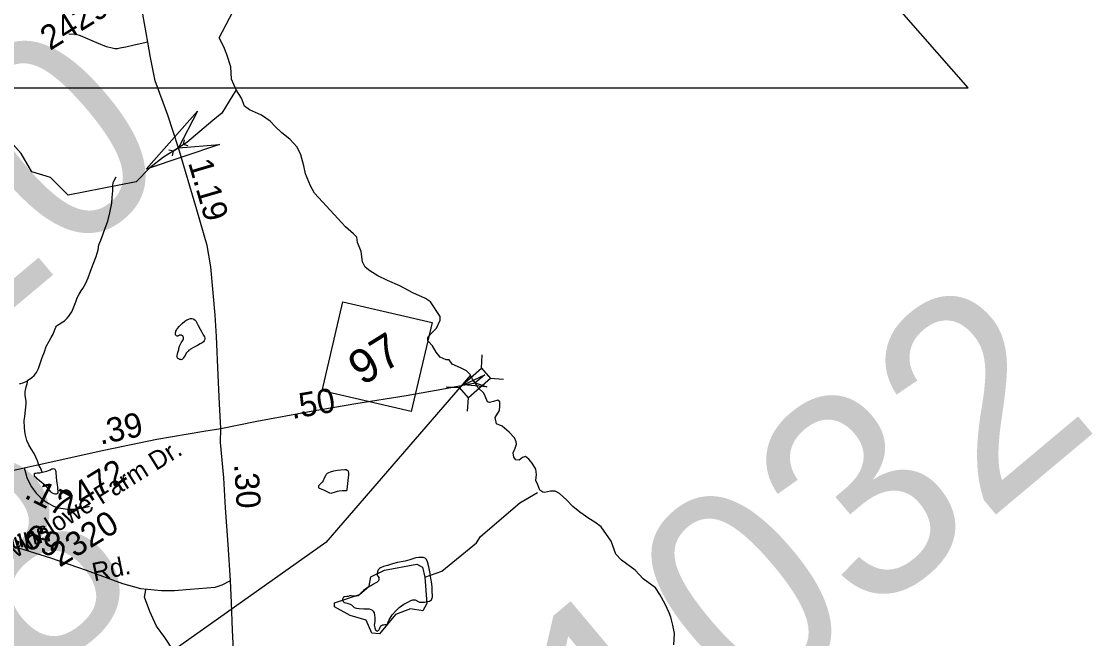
# Model space of a CAD drawing. Extents: x 2001466 to 31450019, y -30647475 to 847247.
# Drawn here: x 2214393 to 2225431, y 756921 to 763287 of the extents above; entities that cross this region are included whole.
import ezdxf

# ---------------------------------------------------------------- set-up
doc = ezdxf.new("R2010")
doc.units = 0
for name, color, linetype in [('Exist Boundary Political CountyLine', 7, 'Continuous'), ('Exist Hydrographic Creek Single Shore', 7, 'Continuous'), ('Exist Hydrographic Misc Water Feature', 7, 'Continuous'), ('Exist Road Non-System Type 51', 7, 'Continuous'), ('Exist Road Primary NC Attributed', 7, 'Continuous'), ('Exist Road Primary NC Service Mileage Hundredths English Label', 7, 'Continuous'), ('Exist Road Primary NC Shield CELL', 7, 'Continuous'), ('Exist Road Primary NC Shield Number Label', 7, 'Continuous'), ('Exist Road Primary NC Structure Standard Bridge CELL', 7, 'Continuous'), ('Exist Road Secondary Mileage Hundredths English Label', 7, 'Continuous'), ('Exist Road Secondary Structure Culvert Attributed CELL', 7, 'Continuous'), ('Exist Road Secondary Structure Culvert CELL', 7, 'Continuous'), ('Exist Road Secondary Structure Culvert Number Label', 7, 'Continuous'), ('Exist Road Secondary Structure Standard Bridge Attributed CELL', 7, 'Continuous'), ('Exist Road Secondary Structure Standard Bridge Number Label', 7, 'Continuous'), ('Exist Road Secondary Type 41 Attributed', 7, 'Continuous'), ('Exist Road Secondary Type 51 Attributed', 7, 'Continuous'), ('Exist Road Secondary Type 51 Label', 7, 'Continuous'), ('Exist Road Secondary Type 51 Number Label', 7, 'Continuous'), ('Exist Utilities Electrical Transmission Line', 7, 'Continuous'), ('Map Preparation Inset Cut Line', 7, 'Continuous')]:
    doc.layers.add(name, color=color, linetype=linetype)

msp = doc.modelspace()

# ---------------------------------------------------------------- linework, layer by layer
at = {"layer": 'Exist Boundary Political CountyLine'}
for points in [[(2219490, 758949), (2219474, 758992), (2219419, 759051), (2219346, 759113), (2219288, 759136), (2219273, 759201), (2219319, 759274), (2219323, 759317), (2219323, 759363), (2219303, 759379), (2219257, 759367), (2219215, 759355), (2219195, 759363), (2219172, 759421), (2219157, 759452), (2219095, 759510), (2219088, 759529), (2219041, 759598), (2219018, 759644), (2218980, 759683), (2218918, 759714), (2218833, 759752), (2218802, 759795), (2218768, 759795), (2218706, 759822), (2218668, 759876), (2218629, 759941), (2218579, 759991), (2218579, 760022), (2218606, 760057), (2218670, 760124), (2218708, 760205), (2218708, 760244), (2218608, 760394), (2218558, 760429), (2218427, 760487), (2218292, 760560), (2218165, 760614), (2218065, 760664), (2217984, 760714), (2217934, 760753), (2217907, 760807), (2217895, 760915), (2217857, 761007), (2217849, 761061), (2217814, 761096), (2217733, 761169), (2217656, 761250), (2217412, 761514), (2217373, 761591), (2217319, 761715), (2217304, 761796), (2217273, 761911), (2217234, 761988), (2217157, 762073), (2217077, 762139), (2217007, 762204), (2216957, 762258), (2216865, 762320), (2216743, 762376), (2216693, 762414), (2216659, 762495), (2216605, 762580), (2216558, 762692), (2216551, 762819), (2216508, 762946), (2216477, 763023), (2216431, 763116), (2216610, 763457)], [(2221114, 756858), (2221122, 756973), (2221106, 757060), (2221085, 757142), (2221066, 757187), (2221027, 757277), (2220973, 757377), (2220927, 757445), (2220798, 757536), (2220716, 757626), (2220575, 757728), (2220517, 757790), (2220471, 757926), (2220366, 758072), (2220302, 758122), (2220240, 758161), (2220147, 758225), (2220075, 758282), (2220009, 758352), (2219939, 758416), (2219893, 758442), (2219845, 758442), (2219784, 758426), (2219766, 758430), (2219735, 758453), (2219713, 758505), (2219692, 758550), (2219699, 758613), (2219694, 758668), (2219655, 758730), (2219621, 758772), (2219586, 758799), (2219556, 758787), (2219521, 758760), (2219486, 758764), (2219467, 758791), (2219459, 758837), (2219479, 758884), (2219494, 758926), (2219490, 758949)]]:
    msp.add_lwpolyline(points, dxfattribs=at)
at = {"layer": 'Exist Hydrographic Creek Single Shore'}
msp.add_lwpolyline([(2216605, 762580), (2216571, 762525), (2216457, 762340), (2216366, 762263), (2216096, 762037), (2216010, 761983), (2215858, 761886), (2215715, 761775), (2215574, 761633), (2214876, 761494), (2214691, 761678), (2214499, 761734), (2214389, 761923), (2214197, 762141), (2214130, 762165), (2213613, 762162), (2211805, 762291), (2211437, 762414), (2211302, 762477)], dxfattribs=at)
at = {"layer": 'Exist Hydrographic Misc Water Feature'}
for points in [[(2214459, 759585), (2214477, 759597), (2214501, 759613), (2214525, 759635), (2214537, 759651), (2214549, 759665), (2214558, 759686), (2214568, 759706), (2214588, 759769), (2214608, 759820), (2214630, 759878), (2214649, 759932), (2214680, 759990), (2214700, 760026), (2214720, 760060), (2214734, 760098), (2214747, 760134), (2214753, 760144), (2214763, 760153), (2214781, 760165), (2214819, 760189), (2214835, 760199), (2214851, 760213), (2214865, 760227), (2214881, 760245), (2214896, 760266), (2214912, 760292), (2214932, 760342), (2214952, 760394), (2214967, 760434), (2214987, 760474), (2215007, 760506), (2215027, 760532), (2215054, 760579), (2215082, 760642), (2215105, 760711), (2215133, 760783), (2215162, 760861), (2215172, 760897), (2215182, 760931), (2215191, 760981), (2215211, 761029), (2215235, 761094), (2215256, 761154), (2215282, 761226), (2215303, 761312), (2215323, 761412), (2215328, 761470), (2215333, 761538), (2215336, 761552), (2215335, 761588), (2215335, 761602), (2215337, 761614), (2215339, 761626), (2215345, 761638), (2215369, 761684)], [(2216235, 760113), (2216252, 760081), (2216267, 760053), (2216278, 760033), (2216281, 760019), (2216282, 760011), (2216280, 759999), (2216276, 759991), (2216270, 759983), (2216256, 759973), (2216234, 759961), (2216206, 759943), (2216173, 759927), (2216136, 759906), (2216129, 759900), (2216119, 759896), (2216111, 759886), (2216104, 759880), (2216091, 759864), (2216081, 759842), (2216065, 759822), (2216061, 759812), (2216055, 759806), (2216051, 759804), (2216045, 759800), (2216039, 759797), (2216035, 759798), (2216029, 759799), (2216023, 759799), (2216019, 759801), (2216013, 759805), (2216005, 759811), (2216001, 759815), (2215997, 759823), (2215997, 759827), (2215995, 759835), (2215997, 759841), (2216003, 759871), (2216013, 759903), (2216014, 759913), (2216022, 759937), (2216028, 759952), (2216038, 759970), (2216046, 759983), (2216058, 760002), (2216064, 760014), (2216063, 760020), (2216064, 760024), (2216062, 760028), (2216060, 760034), (2216058, 760038), (2216055, 760042), (2216051, 760043), (2216047, 760048), (2216041, 760049), (2216036, 760051), (2216029, 760051), (2216023, 760049), (2216010, 760043), (2216002, 760041), (2215996, 760041), (2215992, 760043), (2215986, 760047), (2215982, 760053), (2215980, 760059), (2215980, 760067), (2215979, 760071), (2215981, 760079), (2215984, 760085), (2215985, 760091), (2215989, 760101), (2215997, 760115), (2216023, 760143), (2216033, 760155), (2216049, 760170), (2216077, 760194), (2216086, 760202), (2216098, 760208), (2216108, 760212), (2216118, 760216), (2216126, 760220), (2216136, 760222), (2216150, 760222), (2216162, 760220), (2216170, 760216), (2216182, 760206), (2216191, 760198), (2216193, 760192), (2216213, 760150), (2216235, 760113)], [(2214372, 759548), (2214416, 759561), (2214447, 759575), (2214459, 759585)], [(2214608, 758636), (2214588, 758682), (2214572, 758710), (2214557, 758754), (2214541, 758792), (2214523, 758831), (2214494, 758877), (2214468, 758919), (2214447, 758963), (2214431, 759033), (2214425, 759095), (2214422, 759171), (2214428, 759211), (2214434, 759277), (2214443, 759341), (2214443, 759353), (2214443, 759367), (2214432, 759433), (2214430, 759444), (2214432, 759469), (2214434, 759484), (2214438, 759501), (2214442, 759519), (2214452, 759547), (2214459, 759585)], [(2214608, 758636), (2214654, 758648), (2214689, 758663), (2214707, 758671), (2214714, 758673), (2214723, 758675), (2214731, 758673), (2214738, 758669), (2214744, 758655), (2214746, 758643), (2214752, 758579), (2214759, 758527), (2214763, 758487), (2214764, 758465), (2214767, 758441), (2214767, 758427), (2214766, 758417), (2214763, 758413), (2214759, 758413), (2214751, 758411), (2214742, 758411), (2214729, 758413), (2214720, 758417), (2214707, 758425), (2214697, 758433), (2214667, 758468), (2214629, 758506), (2214583, 758544), (2214556, 758570), (2214540, 758586), (2214532, 758590), (2214528, 758598), (2214526, 758604), (2214526, 758612), (2214526, 758617), (2214528, 758624), (2214534, 758626), (2214542, 758628), (2214556, 758630), (2214582, 758632), (2214608, 758636)], [(2217759, 758552), (2217765, 758610), (2217765, 758626), (2217763, 758644), (2217758, 758650), (2217750, 758656), (2217740, 758660), (2217726, 758662), (2217684, 758659), (2217649, 758655), (2217607, 758649), (2217573, 758639), (2217556, 758630), (2217543, 758624), (2217532, 758612), (2217527, 758600), (2217513, 758574), (2217502, 758548), (2217491, 758534), (2217479, 758520), (2217465, 758508), (2217457, 758500), (2217453, 758494), (2217454, 758486), (2217454, 758480), (2217460, 758474), (2217472, 758470), (2217506, 758454), (2217534, 758440), (2217552, 758432), (2217566, 758425), (2217584, 758421), (2217596, 758423), (2217620, 758431), (2217648, 758443), (2217666, 758445), (2217698, 758448), (2217734, 758448), (2217742, 758448), (2217748, 758452), (2217750, 758458), (2217754, 758488), (2217759, 758552)], [(2218551, 757554), (2218726, 757616), (2219082, 757907), (2219123, 757975), (2219529, 758321), (2219711, 758429)], [(2218551, 757554), (2218570, 757281), (2218529, 757207), (2218403, 757229), (2218246, 757170), (2218081, 756970), (2218005, 756978), (2217946, 757111), (2217779, 757160), (2217620, 757248), (2217620, 757291), (2217878, 757374), (2217977, 757461), (2217993, 757559), (2218134, 757628), (2218467, 757687), (2218526, 757656), (2218551, 757554)], [(2218608, 757570), (2218601, 757608), (2218591, 757660), (2218576, 757712), (2218566, 757736), (2218560, 757744), (2218552, 757750), (2218534, 757756), (2218518, 757757), (2218488, 757757), (2218456, 757753), (2218395, 757733), (2218347, 757720), (2218269, 757706), (2218217, 757691), (2218165, 757675), (2218123, 757663), (2218093, 757650), (2218083, 757645), (2218078, 757640), (2218071, 757634), (2218069, 757629), (2218062, 757610), (2218058, 757592), (2218057, 757587), (2218059, 757578), (2218060, 757572), (2218064, 757569), (2218070, 757562), (2218074, 757552), (2218076, 757540), (2218074, 757524), (2218072, 757519), (2218068, 757512), (2218058, 757504), (2218046, 757496), (2218022, 757482), (2217999, 757470), (2217965, 757450), (2217953, 757442), (2217943, 757433), (2217933, 757426), (2217919, 757416), (2217907, 757403), (2217893, 757391), (2217877, 757375), (2217869, 757367), (2217861, 757363), (2217847, 757359), (2217833, 757357), (2217805, 757360), (2217791, 757361), (2217777, 757361), (2217759, 757356), (2217745, 757354), (2217727, 757352), (2217719, 757350), (2217711, 757348), (2217708, 757340), (2217701, 757328), (2217702, 757320), (2217703, 757314), (2217708, 757304), (2217714, 757298), (2217720, 757294), (2217736, 757288), (2217758, 757282), (2217780, 757275), (2217788, 757273), (2217794, 757269), (2217810, 757253), (2217816, 757247), (2217822, 757241), (2217832, 757237), (2217844, 757235), (2217874, 757231), (2217922, 757228), (2217954, 757228), (2217976, 757226), (2217992, 757222), (2218002, 757216), (2218012, 757210), (2218018, 757202), (2218026, 757188), (2218031, 757164), (2218033, 757136), (2218034, 757117), (2218035, 757098), (2218029, 757060), (2218031, 757044), (2218033, 757032), (2218038, 757020), (2218041, 757012), (2218043, 757007), (2218047, 757003), (2218051, 757000), (2218057, 756999), (2218064, 757001), (2218070, 757005), (2218074, 757009)], [(2218074, 757009), (2218081, 757023), (2218089, 757039), (2218093, 757047), (2218095, 757051), (2218099, 757055), (2218105, 757057), (2218112, 757061), (2218123, 757063), (2218137, 757065), (2218151, 757065), (2218157, 757065), (2218161, 757067), (2218165, 757073), (2218167, 757078), (2218171, 757093), (2218183, 757115), (2218213, 757166), (2218250, 757206), (2218286, 757240), (2218332, 757275), (2218354, 757287), (2218383, 757301), (2218407, 757313), (2218417, 757317), (2218427, 757319), (2218435, 757321), (2218443, 757321), (2218451, 757319), (2218457, 757317), (2218487, 757301), (2218495, 757297), (2218502, 757296), (2218522, 757296), (2218545, 757296), (2218573, 757302), (2218599, 757308), (2218609, 757314), (2218619, 757322), (2218623, 757330), (2218625, 757340), (2218629, 757348), (2218629, 757360), (2218626, 757410), (2218626, 757448), (2218622, 757486), (2218616, 757524), (2218607, 757566), (2218608, 757570)]]:
    msp.add_lwpolyline(points, dxfattribs=at)
at = {"layer": 'Exist Road Non-System Type 51'}
for points in [[(2215694, 763073), (2215553, 763040), (2215467, 763022), (2215405, 763010), (2215381, 763005), (2215356, 763005), (2215327, 763010), (2215269, 763024), (2215171, 763067), (2215001, 763139), (2214956, 763152), (2214881, 763154)], [(2216609, 756335), (2216579, 756330), (2216509, 756336), (2216435, 756327), (2216329, 756319), (2216219, 756324), (2216127, 756328), (2216049, 756333), (2216011, 756338), (2215981, 756353), (2215958, 756387), (2215939, 756443), (2215943, 756505), (2215954, 756565), (2215969, 756639), (2215978, 756689), (2215979, 756729), (2215968, 756767), (2215951, 756813), (2215871, 756931), (2215786, 757050), (2215717, 757200), (2215660, 757349), (2215676, 757424)]]:
    msp.add_lwpolyline(points, dxfattribs=at)
at = {"layer": 'Exist Road Primary NC Attributed'}
for points in [[(2216446, 759088), (2216435, 759343), (2216419, 759638), (2216403, 760038), (2216390, 760256), (2216367, 760488), (2216345, 760756), (2216308, 760976), (2216199, 761343), (2216010, 761983), (2215901, 762321), (2215772, 762675), (2215722, 762913), (2215694, 763073), (2215645, 763362), (2215639, 763546), (2215645, 763791), (2215680, 764109), (2215747, 764373), (2215826, 764608), (2216005, 765008), (2216105, 765190)], [(2216446, 759088), (2216817, 759164), (2217378, 759265), (2217838, 759345), (2218357, 759429), (2218762, 759500), (2219067, 759559)], [(2214420, 758683), (2214544, 758711), (2215241, 758864), (2215789, 758979), (2216274, 759061), (2216446, 759088)], [(2216547, 757520), (2216524, 757891), (2216496, 758271), (2216477, 758578), (2216445, 758945), (2216446, 759088)], [(2213081, 758384), (2213667, 758515), (2214420, 758683)], [(2216694, 754795), (2216690, 754861), (2216651, 755466), (2216616, 756157), (2216590, 756599), (2216568, 757006), (2216557, 757288), (2216547, 757520)]]:
    msp.add_lwpolyline(points, dxfattribs=at)
at = {"layer": 'Exist Road Primary NC Shield CELL'}
msp.add_lwpolyline([(2217493, 759477), (2217706, 760395), (2218624, 760182), (2218410, 759264)], close=True, dxfattribs=at)
at = {"layer": 'Exist Road Primary NC Structure Standard Bridge CELL'}
for p, q in [((2219133, 759709), (2219141, 759847)), ((2219224, 759606), (2219362, 759597)), ((2218768, 759518), (2218906, 759510)), ((2218991, 759266), (2218999, 759404))]:
    msp.add_line(p, q, dxfattribs=at)
msp.add_lwpolyline([(2218906, 759510), (2219132, 759710), (2219226, 759604), (2218999, 759404)], close=True, dxfattribs=at)
at = {"layer": 'Exist Road Secondary Structure Culvert Attributed CELL'}
msp.add_lwpolyline([(2216435, 762017), (2215677, 761762), (2216206, 762362), (2216010, 761983)], close=True, dxfattribs=at)
at = {"layer": 'Exist Road Secondary Structure Culvert CELL'}
for p, q in [((2216071, 762066), (2216061, 762016)), ((2215910, 761963), (2215959, 761951)), ((2215959, 761951), (2216061, 762016)), ((2216110, 762004), (2216061, 762016)), ((2215950, 761901), (2215959, 761951))]:
    msp.add_line(p, q, dxfattribs=at)
at = {"layer": 'Exist Road Secondary Structure Standard Bridge Attributed CELL'}
msp.add_lwpolyline([(2219190, 759516), (2218947, 759539), (2219168, 759641), (2219067, 759559)], close=True, dxfattribs=at)
at = {"layer": 'Exist Road Secondary Type 41 Attributed'}
msp.add_lwpolyline([(2213081, 758384), (2213306, 758258), (2213548, 758118), (2213747, 758025), (2213908, 757967), (2214149, 757917), (2214418, 757841), (2214692, 757755), (2215060, 757625), (2215435, 757489), (2215618, 757437), (2215836, 757416), (2215970, 757416), (2216131, 757429), (2216390, 757450), (2216461, 757475), (2216547, 757520)], dxfattribs=at)
at = {"layer": 'Exist Road Secondary Type 51 Attributed'}
msp.add_lwpolyline([(2214420, 758683), (2214433, 758633), (2214450, 758583), (2214476, 758525), (2214496, 758487), (2214515, 758461), (2214545, 758420), (2214593, 758371), (2214631, 758341), (2214675, 758313), (2214724, 758288), (2214773, 758271), (2214824, 758262), (2214863, 758257), (2214922, 758257), (2214971, 758262), (2215024, 758269), (2215074, 758281), (2215094, 758286)], dxfattribs=at)
at = {"layer": 'Exist Utilities Electrical Transmission Line'}
msp.add_lwpolyline([(2219021, 759638), (2217528, 757912), (2215400, 756402), (2213991, 755382), (2212093, 753992), (2210075, 752563), (2209066, 751803)], dxfattribs=at)
at = {"layer": 'Map Preparation Inset Cut Line'}
for p, q in [((2215795, 762600), (2216701, 762600)), ((2216701, 762600), (2216795, 762600))]:
    msp.add_line(p, q, dxfattribs=at)
for points in [[(2216795, 762600), (2224147, 762600), (2200696, 789361), (2197401, 789358)], [(2211302, 762477), (2211302, 762600), (2215795, 762600)]]:
    msp.add_lwpolyline(points, dxfattribs=at)

# ---------------------------------------------------------------- texts
at = {"layer": 'Exist Road Primary NC Service Mileage Hundredths English Label'}
for s, rotation, p in [('1.19', 286.397, (2216109, 761830)), ('.50', 9.7958, (2217183, 759185)), ('.39', 11.8857, (2215206, 758920)), ('.30', 273.501, (2216584, 758719))]:
    msp.add_text(s, height=250, rotation=rotation, dxfattribs=at).set_placement(p)
at = {"layer": 'Exist Road Primary NC Shield Number Label'}
msp.add_text('97', height=350, rotation=31.918, dxfattribs=at).set_placement((2217905, 759523))
at = {"layer": 'Exist Road Secondary Mileage Hundredths English Label'}
for s, rotation, p in [('.17', 333.3581, (2214411, 758377)), ('.69', 340.5813, (2214305, 757908))]:
    msp.add_text(s, height=250, rotation=rotation, dxfattribs=at).set_placement(p)
at = {"layer": 'Exist Road Secondary Structure Culvert Number Label'}
msp.add_text('C1032', height=2132.5, rotation=40, dxfattribs=at).set_placement((2219103, 753726))
at = {"layer": 'Exist Road Secondary Structure Standard Bridge Number Label'}
for s, p in [('20', (2213614, 759746)), ('18', (2213285, 755399))]:
    msp.add_text(s, height=2132.5, rotation=40, dxfattribs=at).set_placement(p)
at = {"layer": 'Exist Road Secondary Type 51 Label'}
for s, rotation, p in [('Winslowe Farm Dr.', 31.918, (2214233, 757685)), ('Bunn', 12.3243, (2214126, 757803)), ('Rd.', 11.7751, (2215143, 757510))]:
    msp.add_text(s, height=190, rotation=rotation, dxfattribs=at).set_placement(p)
at = {"layer": 'Exist Road Secondary Type 51 Number Label'}
for s, p in [('2429', (2214688, 762982)), ('2472', (2214866, 758181)), ('2320', (2214786, 757651))]:
    msp.add_text(s, height=250, rotation=31.918, dxfattribs=at).set_placement(p)

doc.saveas('drawing.dxf')
